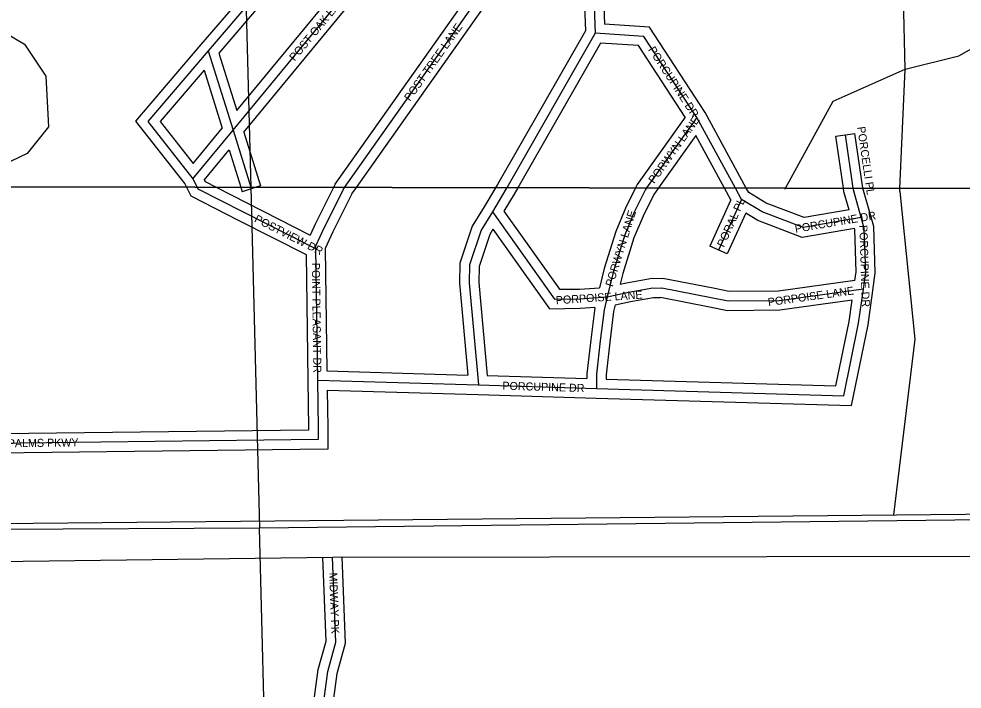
# Model space of a CAD drawing. Extents: x 457167 to 656239, y 1787309 to 1969297.
# Drawn here: x 589397 to 592343, y 1876691 to 1878784 of the extents above; entities that cross this region are included whole.
import ezdxf

# ---------------------------------------------------------------- set-up
doc = ezdxf.new("R2010")
doc.units = 0
for name, color, linetype in [('Level 1', 7, 'Continuous'), ('Level 31', 7, 'Continuous'), ('Level 32', 7, 'Continuous'), ('Level 34', 7, 'Continuous'), ('Level 5', 7, 'Continuous'), ('Level 55', 7, 'Continuous'), ('Level 63', 7, 'Continuous'), ('Level 7', 7, 'Continuous')]:
    doc.layers.add(name, color=color, linetype=linetype)

msp = doc.modelspace()

# ---------------------------------------------------------------- linework, layer by layer
at = {"layer": 'Level 1'}
for p, q in [((590013.181, 1882456.453), (590121.509, 1878257.855)), ((590121.51, 1878257.855), (590148.95, 1877194.102)), ((595418.251, 1877253.687), (590148.95, 1877194.102)), ((590148.95, 1877194.102), (584949.895, 1877168.15)), ((590281.277, 1872016.794), (590148.95, 1877194.102))]:
    msp.add_line(p, q, dxfattribs=at)
at = {"layer": 'Level 31'}
for p, q in [((591167.002, 1879521.054), (591197.132, 1878739.181)), ((590446.264, 1879221.233), (589988.176, 1878683.865)), ((591197.132, 1878739.181), (590920.729, 1878256.571)), ((589988.176, 1878683.865), (590065.677, 1878436.089)), ((591514.477, 1878475.716), (591357.612, 1878255.869)), ((591634.774, 1878255.423), (591514.477, 1878475.716)), ((589940.385, 1878284.676), (590065.677, 1878436.089)), ((590065.677, 1878436.089), (590121.439, 1878257.855)), ((592002.629, 1878254.833), (591978.524, 1878421.456)), ((589940.385, 1878284.676), (589953.561, 1878258.124)), ((590121.44, 1878257.855), (590122.934, 1878253.077)), ((590410.835, 1878252.566), (590414.241, 1878257.385)), ((590920.73, 1878256.571), (590917.925, 1878251.671)), ((591357.613, 1878255.869), (591354.071, 1878250.905)), ((591654.01, 1878220.201), (591634.775, 1878255.423)), ((590917.925, 1878251.671), (590875.808, 1878181.563)), ((591654.01, 1878220.201), (591582.156, 1878062.145)), ((590095.45, 1878182.581), (590323.771, 1878066.744)), ((590875.808, 1878181.563), (591070.023, 1877909.223)), ((590323.771, 1878066.744), (590329.61, 1877655.986)), ((591559.629, 1877913.095), (591404.754, 1877943.546)), ((590329.61, 1877655.986), (590331.891, 1877507.256)), ((590329.61, 1877655.986), (590832.547, 1877640.916)), ((590832.547, 1877640.916), (591200.922, 1877630.086))]:
    msp.add_line(p, q, dxfattribs=at)
for points in [[(590414.24, 1878257.385), (590959.685, 1879029.054), (590845.507, 1879406.71), (590793.45, 1879471.892), (590718.172, 1879537.116)], [(590065.677, 1878436.089), (590591.382, 1879072.976), (590581.304, 1879131.176)], [(591514.477, 1878475.716), (591349.176, 1878729.096), (591197.132, 1878739.181)], [(589988.176, 1878683.865), (589799.775, 1878463.837), (589940.385, 1878284.676)], [(589953.562, 1878258.124), (589955.919, 1878253.376), (590095.45, 1878182.581)], [(592028.026, 1878163.552), (592003.361, 1878249.776), (592002.63, 1878254.833)], [(590410.835, 1878252.566), (590350.815, 1878132.31), (590323.67, 1878073.813), (590323.771, 1878066.744)], [(591354.071, 1878250.905), (591318.955, 1878180.421), (591289.564, 1878109.928), (591254.372, 1877996.536), (591234.507, 1877915.844)], [(592028.026, 1878163.552), (591846.641, 1878132.594), (591718.203, 1878181.18), (591654.01, 1878220.201)], [(590875.808, 1878181.563), (590840.395, 1878123.807), (590804.256, 1878015.508), (590803.521, 1877959.51), (590832.547, 1877640.916)], [(592034.64, 1877940.27), (592041.728, 1877992.257), (592037.513, 1878130.446), (592028.026, 1878163.552)], [(591200.922, 1877630.086), (591973.302, 1877607.287), (592019.502, 1877833.387), (592034.64, 1877940.27)], [(591234.507, 1877915.844), (591301.021, 1877930.636), (591377.077, 1877944.321), (591404.754, 1877943.546)], [(592034.64, 1877940.27), (591771.167, 1877904), (591612.738, 1877902.821), (591559.629, 1877913.095)], [(591070.023, 1877909.223), (591148.921, 1877910.176), (591234.507, 1877915.844)], [(591234.507, 1877915.844), (591224.893, 1877875.861), (591212.952, 1877778.428), (591201.317, 1877674.086), (591201.28, 1877653.359), (591200.922, 1877630.086)], [(590331.891, 1877507.256), (590332.145, 1877470.529), (588463.4, 1877448.076), (587266.61, 1877459.007), (586099.081, 1877466.65)], [(590361.402, 1876746.482), (590386.379, 1876838.074), (590376.669, 1877103.179)], [(590290.7, 1874730.623), (590302.4, 1876304.771), (590361.402, 1876746.482)]]:
    msp.add_lwpolyline(points, dxfattribs=at)
at = {"layer": 'Level 32'}
for p, q in [((591137.024, 1879519.899), (591166.824, 1878746.624)), ((591198.14, 1879492.123), (591226.071, 1878767.327)), ((590423.434, 1879240.695), (589965.346, 1878703.326)), ((590451.8, 1879181.481), (590021.755, 1878677.008)), ((591166.824, 1878746.624), (590892.046, 1878266.851)), ((591213.851, 1878708.006), (590955.272, 1878256.515)), ((590021.755, 1878677.008), (590077.783, 1878497.882)), ((589975.721, 1878623.191), (590032.185, 1878442.671)), ((591668.986, 1878255.368), (591540.245, 1878491.125)), ((591478.164, 1878476.473), (591328.274, 1878266.403)), ((589941.004, 1878332.481), (590032.184, 1878442.671)), ((590099.164, 1878429.529), (590151.564, 1878262.034)), ((591511.093, 1878419.319), (591394.426, 1878255.81)), ((591600.561, 1878255.479), (591511.092, 1878419.319)), ((591948.834, 1878417.161), (592008.216, 1878425.751)), ((591972.309, 1878254.881), (591948.834, 1878417.161)), ((589975.92, 1878280.559), (590053.551, 1878374.374)), ((590053.551, 1878374.375), (590089.989, 1878257.906)), ((589914.884, 1878268.578), (589920.044, 1878258.178)), ((590013.051, 1878258.028), (590109.024, 1878209.336)), ((590089.99, 1878257.906), (590094.302, 1878244.119)), ((590138.042, 1878257.828), (590094.302, 1878244.119)), ((590138.042, 1878257.828), (590138.041, 1878257.828)), ((590138.043, 1878257.828), (590138.042, 1878257.828)), ((590138.044, 1878257.828), (590138.043, 1878257.828)), ((590138.045, 1878257.828), (590138.044, 1878257.828)), ((590138.044, 1878257.828), (590138.044, 1878257.828)), ((590138.046, 1878257.828), (590138.045, 1878257.828)), ((590138.047, 1878257.828), (590138.046, 1878257.828)), ((590138.048, 1878257.828), (590138.047, 1878257.828)), ((590138.049, 1878257.828), (590138.048, 1878257.828)), ((590138.05, 1878257.828), (590138.049, 1878257.828)), ((590138.049, 1878257.828), (590138.049, 1878257.828)), ((590138.051, 1878257.828), (590138.05, 1878257.828)), ((590138.052, 1878257.828), (590138.051, 1878257.828)), ((590138.053, 1878257.828), (590138.052, 1878257.828)), ((590138.054, 1878257.828), (590138.053, 1878257.828)), ((590138.055, 1878257.828), (590138.054, 1878257.828)), ((590138.054, 1878257.828), (590138.054, 1878257.828)), ((590138.056, 1878257.828), (590138.055, 1878257.828)), ((590138.057, 1878257.828), (590138.056, 1878257.828)), ((590138.058, 1878257.828), (590138.057, 1878257.828)), ((590138.059, 1878257.828), (590138.058, 1878257.828)), ((590138.06, 1878257.828), (590138.059, 1878257.828)), ((590138.059, 1878257.828), (590138.059, 1878257.828)), ((590138.061, 1878257.828), (590138.06, 1878257.828)), ((590138.062, 1878257.828), (590138.061, 1878257.828)), ((590138.063, 1878257.828), (590138.062, 1878257.828)), ((590138.064, 1878257.828), (590138.063, 1878257.828)), ((590138.065, 1878257.828), (590138.064, 1878257.828)), ((590138.064, 1878257.828), (590138.064, 1878257.828)), ((590138.066, 1878257.828), (590138.065, 1878257.828)), ((590138.067, 1878257.828), (590138.066, 1878257.828)), ((590138.068, 1878257.828), (590138.067, 1878257.828)), ((590138.069, 1878257.828), (590138.068, 1878257.828)), ((590138.07, 1878257.828), (590138.069, 1878257.828)), ((590138.069, 1878257.828), (590138.069, 1878257.828)), ((590138.071, 1878257.828), (590138.07, 1878257.828)), ((590138.072, 1878257.828), (590138.071, 1878257.828)), ((590138.073, 1878257.828), (590138.072, 1878257.828)), ((590138.074, 1878257.828), (590138.073, 1878257.828)), ((590138.075, 1878257.828), (590138.074, 1878257.828)), ((590138.074, 1878257.828), (590138.074, 1878257.828)), ((590138.076, 1878257.828), (590138.075, 1878257.828)), ((590138.077, 1878257.828), (590138.076, 1878257.828)), ((590138.078, 1878257.828), (590138.077, 1878257.828)), ((590138.079, 1878257.828), (590138.078, 1878257.828)), ((590138.08, 1878257.828), (590138.079, 1878257.828)), ((590138.079, 1878257.828), (590138.079, 1878257.828)), ((590138.081, 1878257.828), (590138.08, 1878257.828)), ((590138.082, 1878257.828), (590138.081, 1878257.828)), ((590138.083, 1878257.828), (590138.082, 1878257.828)), ((590138.084, 1878257.828), (590138.083, 1878257.828)), ((590138.085, 1878257.828), (590138.084, 1878257.828)), ((590138.084, 1878257.828), (590138.084, 1878257.828)), ((590138.086, 1878257.828), (590138.085, 1878257.828)), ((590138.087, 1878257.828), (590138.086, 1878257.828)), ((590138.088, 1878257.828), (590138.087, 1878257.828)), ((590138.089, 1878257.828), (590138.088, 1878257.828)), ((590138.09, 1878257.828), (590138.089, 1878257.828)), ((590138.089, 1878257.828), (590138.089, 1878257.828)), ((590138.091, 1878257.828), (590138.09, 1878257.828)), ((590138.092, 1878257.828), (590138.091, 1878257.828)), ((590138.093, 1878257.828), (590138.092, 1878257.828)), ((590138.094, 1878257.828), (590138.093, 1878257.828)), ((590138.095, 1878257.828), (590138.094, 1878257.828)), ((590138.094, 1878257.828), (590138.094, 1878257.828)), ((590138.096, 1878257.828), (590138.095, 1878257.828)), ((590138.097, 1878257.828), (590138.096, 1878257.828)), ((590138.098, 1878257.828), (590138.097, 1878257.828)), ((590138.099, 1878257.828), (590138.098, 1878257.828)), ((590138.1, 1878257.828), (590138.099, 1878257.828)), ((590138.099, 1878257.828), (590138.099, 1878257.828)), ((590138.101, 1878257.828), (590138.1, 1878257.828)), ((590138.102, 1878257.828), (590138.101, 1878257.828)), ((590138.103, 1878257.828), (590138.102, 1878257.828)), ((590138.104, 1878257.828), (590138.103, 1878257.828)), ((590138.105, 1878257.828), (590138.104, 1878257.828)), ((590138.104, 1878257.828), (590138.104, 1878257.828)), ((590138.106, 1878257.828), (590138.105, 1878257.828)), ((590138.107, 1878257.828), (590138.106, 1878257.828)), ((590138.108, 1878257.828), (590138.107, 1878257.828)), ((590138.109, 1878257.828), (590138.108, 1878257.828)), ((590138.11, 1878257.828), (590138.109, 1878257.828)), ((590138.109, 1878257.828), (590138.109, 1878257.828)), ((590138.111, 1878257.828), (590138.11, 1878257.828)), ((590138.112, 1878257.828), (590138.111, 1878257.828)), ((590138.113, 1878257.828), (590138.112, 1878257.828)), ((590138.114, 1878257.828), (590138.113, 1878257.828)), ((590138.115, 1878257.828), (590138.114, 1878257.828)), ((590138.114, 1878257.828), (590138.114, 1878257.828)), ((590138.116, 1878257.828), (590138.115, 1878257.828)), ((590138.117, 1878257.828), (590138.116, 1878257.828)), ((590138.118, 1878257.828), (590138.117, 1878257.828)), ((590138.119, 1878257.828), (590138.118, 1878257.828)), ((590151.564, 1878262.034), (590138.119, 1878257.828)), ((590138.119, 1878257.828), (590138.119, 1878257.828)), ((590385.015, 1878268.011), (590379.739, 1878257.44)), ((590436.656, 1878237.119), (590450.939, 1878257.326)), ((590885.905, 1878256.627), (590850.233, 1878197.245)), ((590892.046, 1878266.851), (590885.904, 1878256.627)), ((590955.273, 1878256.515), (590943.803, 1878236.489)), ((591328.274, 1878266.403), (591323.054, 1878255.924)), ((591394.427, 1878255.81), (591379.869, 1878235.406)), ((591620.497, 1878218.973), (591600.562, 1878255.479)), ((591676.479, 1878241.65), (591668.987, 1878255.368)), ((592056.87, 1878171.802), (592033.133, 1878254.784)), ((590943.803, 1878236.489), (590911.652, 1878182.971)), ((590109.024, 1878209.336), (590306.9, 1878108.943)), ((591620.497, 1878218.973), (591554.845, 1878074.56)), ((590911.653, 1878182.971), (591085.344, 1877939.411)), ((591667.325, 1878176.998), (591609.467, 1878049.729)), ((590081.876, 1878155.827), (590294.032, 1878048.191)), ((590877.696, 1878127.246), (591054.704, 1877879.035)), ((590294.032, 1878048.191), (590299.613, 1877655.56)), ((590353.765, 1878067.394), (590359.2, 1877685.113)), ((591609.467, 1878049.729), (591554.845, 1878074.56)), ((591565.417, 1877942.531), (591408.092, 1877973.464)), ((591553.841, 1877883.657), (591401.417, 1877913.626)), ((590359.2, 1877685.113), (590799.599, 1877671.916)), ((590860.012, 1877670.121), (591171.293, 1877660.971)), ((590299.614, 1877655.526), (590301.895, 1877506.796)), ((590360.09, 1877625.059), (590831.649, 1877610.928)), ((590360.09, 1877625.058), (590361.889, 1877507.716)), ((590831.665, 1877610.928), (591200.04, 1877600.099)), ((590346.688, 1877102.081), (590406.649, 1877104.277))]:
    msp.add_line(p, q, dxfattribs=at)
for points in [[(590450.938, 1878257.326), (590992.644, 1879023.706), (590872.552, 1879420.919), (590815.175, 1879492.765), (590760.395, 1879540.226)], [(590385.014, 1878268.011), (590926.728, 1879034.402), (590818.462, 1879392.5), (590771.725, 1879451.021), (590721.275, 1879494.733)], [(590099.164, 1878429.528), (590623.295, 1879064.51), (590608.668, 1879148.987)], [(590077.783, 1878497.882), (590559.469, 1879081.441), (590553.943, 1879113.363)], [(591540.245, 1878491.125), (591366.114, 1878758.04), (591226.07, 1878767.328)], [(589965.389, 1878703.377), (589760.989, 1878464.666), (589914.884, 1878268.579)], [(591478.163, 1878476.473), (591332.238, 1878700.153), (591213.851, 1878708.005)], [(589975.721, 1878623.191), (589838.561, 1878463.009), (589941.004, 1878332.48)], [(592033.132, 1878254.784), (592032.762, 1878256.078), (592008.216, 1878425.751)], [(589920.045, 1878258.178), (589933.47, 1878231.125), (590081.875, 1878155.828)], [(589975.919, 1878280.56), (589978.367, 1878275.626), (590013.05, 1878258.028)], [(590379.74, 1878257.44), (590323.78, 1878145.325), (590306.9, 1878108.943)], [(591323.055, 1878255.924), (591291.653, 1878192.897), (591261.33, 1878120.171), (591225.455, 1878004.575), (591210.624, 1877944.327)], [(591989.975, 1878187.491), (591973.96, 1878243.474), (591972.31, 1878254.881)], [(590436.655, 1878237.119), (590377.848, 1878119.295), (590353.765, 1878067.394)], [(591379.869, 1878235.406), (591346.257, 1878167.946), (591317.798, 1878099.686), (591283.289, 1877988.496), (591275.198, 1877955.626)], [(591989.975, 1878187.491), (591849.63, 1878163.539), (591731.414, 1878208.258), (591676.479, 1878241.65)], [(590850.233, 1878197.245), (590813.025, 1878136.561), (590774.32, 1878020.573), (590773.504, 1877958.341), (590799.599, 1877671.916)], [(592006.588, 1878129.458), (591843.652, 1878101.65), (591704.992, 1878154.102), (591667.325, 1878176.998)], [(592064.365, 1877936.216), (592071.791, 1877990.677), (592067.385, 1878135.106), (592056.865, 1878171.816)], [(590877.696, 1878127.246), (590867.765, 1878111.053), (590834.192, 1878010.443), (590833.54, 1877960.677), (590860.011, 1877670.121)], [(592007.991, 1877966.884), (592011.665, 1877993.837), (592007.641, 1878125.784), (592006.588, 1878129.458)], [(591275.198, 1877955.626), (591295.106, 1877960.055), (591374.817, 1877974.397), (591408.091, 1877973.464)], [(592007.991, 1877966.883), (591769.001, 1877933.985), (591615.503, 1877932.842), (591565.327, 1877942.549)], [(591085.343, 1877939.41), (591147.748, 1877940.164), (591210.624, 1877944.327)], [(591200.037, 1877600.1), (591997.642, 1877576.555), (592049.079, 1877828.276), (592064.343, 1877936.063)], [(591231.291, 1877659.203), (591948.961, 1877638.019), (591989.926, 1877838.499), (591999.364, 1877905.129)], [(591259.3, 1877890.622), (591306.936, 1877901.219), (591379.338, 1877914.246), (591401.418, 1877913.626)], [(591999.364, 1877905.129), (591773.334, 1877874.014), (591609.973, 1877872.798), (591553.93, 1877883.64)], [(591054.705, 1877879.036), (591150.094, 1877880.186), (591195.806, 1877883.214)], [(591195.806, 1877883.213), (591195.324, 1877881.211), (591183.155, 1877781.916), (591171.32, 1877675.78), (591171.293, 1877660.971)], [(591259.3, 1877890.623), (591254.463, 1877870.512), (591242.75, 1877774.941), (591231.314, 1877672.391), (591231.291, 1877659.203)], [(590361.891, 1877507.462), (590362.349, 1877440.89), (588463.444, 1877418.073), (587266.375, 1877429.007), (586138.149, 1877436.391)], [(590301.895, 1877506.796), (590301.94, 1877500.168), (588463.356, 1877478.078), (587266.845, 1877489.006), (586140.078, 1877496.381)], [(590331.932, 1876752.441), (590356.231, 1876841.551), (590346.688, 1877102.081)], [(590390.873, 1876740.522), (590416.527, 1876834.597), (590406.649, 1877104.277)], [(590260.701, 1874730.846), (590272.414, 1876306.877), (590331.931, 1876752.441)], [(590320.7, 1874730.4), (590332.385, 1876302.666), (590390.874, 1876740.522)]]:
    msp.add_lwpolyline(points, dxfattribs=at)
at = {"layer": 'Level 5'}
for p, q in [((592165.609, 1878626.771), (592157.594, 1878943.549)), ((592148.649, 1878254.598), (592165.609, 1878626.771)), ((592148.224, 1878245.246), (592148.65, 1878254.598))]:
    msp.add_line(p, q, dxfattribs=at)
for points in [[(592148.224, 1878245.246), (592195.024, 1877783.63), (592128.545, 1877235.52)], [(583718.942, 1877100.851), (586528.362, 1877181.246), (598932.909, 1877301.462), (599299.903, 1877484.467)]]:
    msp.add_lwpolyline(points, dxfattribs=at)
at = {"layer": 'Level 55'}
for p, q in [((590376.669, 1877103.179), (592801.176, 1877107.322)), ((586112.288, 1877047.354), (590376.669, 1877103.179))]:
    msp.add_line(p, q, dxfattribs=at)
at = {"layer": 'Level 63'}
for points in [[(576708.289, 1878279.4), (616473.709, 1878215.526), (616521.962, 1923670.374), (576805.545, 1923734.416), (576708.289, 1878279.4)], [(576611.219, 1832825.663), (616425.226, 1832761.92), (616473.71, 1878215.526), (576708.29, 1878279.4), (576611.219, 1832825.663)]]:
    msp.add_lwpolyline(points, dxfattribs=at)
at = {"layer": 'Level 7'}
msp.add_line((591790.06, 1878252.03), (591791.778, 1878255.171), dxfattribs=at)
msp.add_lwpolyline([(588472.536, 1878564.031), (588397.574, 1878597.441), (588281.001, 1878730.953), (588256.248, 1878964.409), (588339.649, 1879005.991), (588656.463, 1879030.672), (589231.434, 1878813.311), (589414.698, 1878704.739), (589481.3, 1878604.636), (589489.473, 1878446.213), (589422.683, 1878362.951), (589247.521, 1878279.747), (589189.17, 1878279.807), (588472.536, 1878564.031)], close=True, dxfattribs=at)
for points in [[(592165.609, 1878626.771), (592332.37, 1878668.253), (592524.232, 1878776.436), (592515.961, 1878834.788), (592382.648, 1878901.639), (592157.594, 1878943.549)], [(591791.777, 1878255.171), (591940.397, 1878526.957), (592165.609, 1878626.771)]]:
    msp.add_lwpolyline(points, dxfattribs=at)

# ---------------------------------------------------------------- texts
at = {"layer": 'Level 34'}
for s, rotation, p in [('POST OAK LANE', 50.461828, (590258.47, 1878650.023)), ('POST TREE LANE', 54.744978, (590618.565, 1878524.801)), ('PORCUPINE DR', 303.119397, (591361.47, 1878687.376)), ('PORWYN LANE', 54.490636, (591381.334, 1878267.597)), ('PORCELLI PL', 278.230919, (592015.118, 1878445.817)), ('PORAL PL', 65.552778, (591598.96, 1878068.907)), ('POSTVIEW DR', 333.098997, (590130.174, 1878151.171)), ('PORWYN LANE', 72.757483, (591251.697, 1877945.748)), ('PORCUPINE DR', 9.685469, (591822.866, 1878115.606)), ('PORCUPINE DR', 271.746714, (592022.08, 1878139.813)), ('POINT PLEASANT DR', 270.814036, (590311.906, 1878022.029)), ('PORPOISE LANE', 3.788742, (591074.688, 1877892.732)), ('PORPOISE LANE', 7.837958, (591738.145, 1877886.819)), ('PORCUPINE DR', 358.315903, (590906.808, 1877626.227)), ('ROYAL PALMS PKWY', 0.688092, (589239.667, 1877444.902)), ('MIDWAY PK', 272.09735, (590365.937, 1877054.679))]:
    msp.add_text(s, height=25, rotation=rotation, dxfattribs=at).set_placement(p)

doc.saveas('drawing.dxf')
